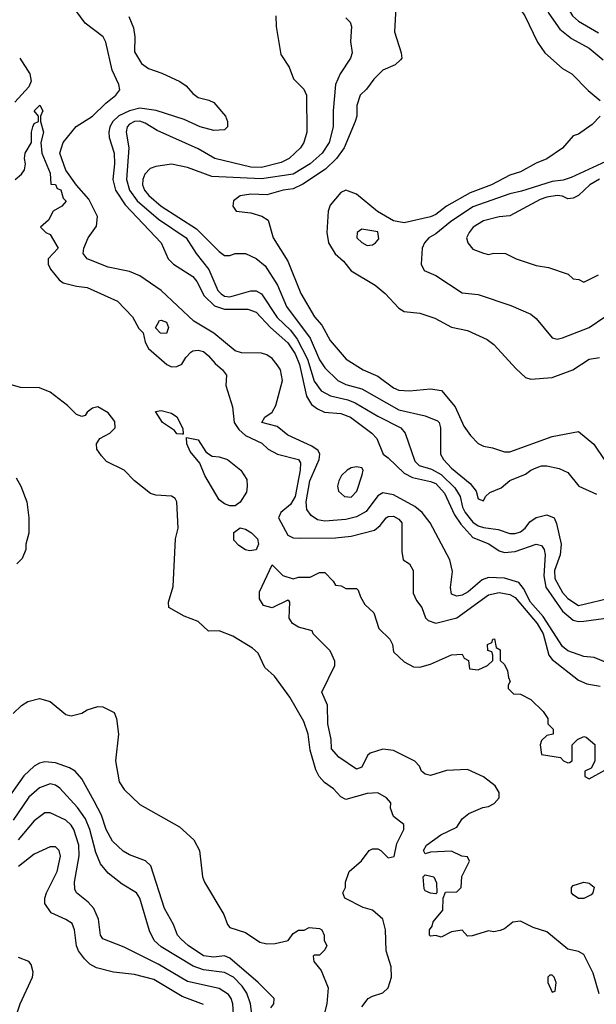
# Model space of a CAD drawing. Header units: inches. Extents: x 1793402 to 1900366, y 320852 to 470679.
# Tile 309 of 604: x 1862115 to 1864298, y 413128 to 416855. Entities that reach past the tile are written whole.
import ezdxf

# ---------------------------------------------------------------- set-up
doc = ezdxf.new("R2010")
doc.units = ezdxf.units.IN
doc.header["$MEASUREMENT"] = 0
doc.layers.add('B8461', color=7, linetype='Continuous')

msp = doc.modelspace()

# ---------------------------------------------------------------- linework, layer by layer
at = {"layer": 'B8461', "color": 4}
for points, elevation in [([(1864370, 417416.4), (1864296.7, 417363.3), (1864230, 417293.6), (1864146.8, 417230), (1864130.8, 417210), (1864123.5, 417183.5), (1864126, 417170), (1864150.6, 417130.6), (1864146.8, 417110), (1864134, 417090), (1864072.4, 417030), (1864010.6, 416950), (1863999.1, 416930), (1863999.1, 416910), (1864027.3, 416870), (1864074.8, 416770), (1864102.8, 416730), (1864170, 416670.8), (1864204.7, 416650), (1864267.1, 416587.1), (1864312, 416550)], 264), ([(1864309.3, 417310.7), (1864254.4, 417230), (1864246, 417190), (1864244.9, 417130), (1864230.4, 417090), (1864198, 417050), (1864136.3, 417010), (1864116.4, 416990), (1864105.3, 416970), (1864101.1, 416950), (1864104.9, 416910), (1864118.5, 416878.5), (1864159.6, 416819.6), (1864204.2, 416784.2), (1864270, 416747.7), (1864323.9, 416703.9)], 268), ([(1864310.3, 417110), (1864288.2, 417050), (1864270, 417022.7), (1864243.7, 416996.3), (1864204, 416970), (1864184.9, 416950), (1864179.1, 416930), (1864183, 416910), (1864208, 416870), (1864230.7, 416850), (1864305.8, 416805.8)], 272), ([(1863538.8, 416901.2), (1863534, 416810), (1863558.8, 416730), (1863561, 416710), (1863556.8, 416703.2), (1863535.9, 416684.1), (1863490, 416664), (1863456, 416630), (1863428.1, 416591.9), (1863404, 416570), (1863390.8, 416530), (1863390.8, 416490), (1863384.9, 416470), (1863342.6, 416370), (1863313.7, 416330), (1863272.2, 416290), (1863187.2, 416232.8), (1863150, 416215.1), (1863112, 416210), (1863050, 416192.7), (1862990, 416195.1), (1862950, 416188.7), (1862924.7, 416170), (1862922, 416150), (1862934, 416130), (1862990, 416124.7), (1863031.6, 416111.6), (1863056, 416096), (1863074, 416030), (1863130, 415941), (1863178.5, 415818.5), (1863230.4, 415730.4), (1863258.3, 415698.3), (1863290, 415640.7), (1863350.7, 415570), (1863414.8, 415530), (1863470, 415506), (1863530, 415462), (1863550, 415453.4), (1863590, 415450.4), (1863670, 415458.4), (1863711.8, 415451.8), (1863763.8, 415390), (1863796.1, 415316.1), (1863820.9, 415280.9), (1863850, 415251), (1863870, 415241), (1863905.2, 415234.8), (1863950, 415219.3), (1863970, 415219.3), (1864130, 415277.1), (1864230, 415296), (1864288.1, 415248.1), (1864330, 415186.8)], 256), ([(1864353.7, 414413.7), (1864290, 414441), (1864250, 414444), (1864190, 414465.5), (1864170, 414482), (1864096, 414596), (1864048.3, 414650), (1864021.6, 414701.6), (1864004.2, 414724.2), (1863950, 414741.5), (1863890, 414744.2), (1863865.1, 414734.9), (1863812, 414690), (1863790, 414677.1), (1863770, 414673.4), (1863750, 414681), (1863746.2, 414706.2), (1863753.7, 414766.3), (1863743.1, 414810), (1863668.2, 414950), (1863638, 414990), (1863610, 415012.7), (1863530, 415057), (1863490, 415063.8), (1863470, 415053), (1863426.6, 414993.4), (1863390, 414973.8), (1863350, 414963.1), (1863270, 414956.5), (1863241.8, 414961.8), (1863218, 414978), (1863201.4, 415001.4), (1863199.3, 415030), (1863212.6, 415110), (1863248.5, 415190), (1863250.4, 415210), (1863244.7, 415224.7), (1863221.2, 415241.2), (1863130, 415283), (1863090, 415315.5), (1863032, 415330), (1863042.8, 415350), (1863070.3, 415369.7), (1863084.8, 415395.2), (1863109.1, 415490), (1863101.8, 415530), (1863090, 415548.7), (1863070, 415572.9), (1863050, 415586.7), (1863030, 415592.4), (1862954, 415594), (1862930, 415602), (1862850, 415668.5), (1862774.2, 415714.2), (1862650.2, 415830.2), (1862570, 415886), (1862530, 415902.6), (1862450, 415918.7), (1862370.5, 415950.5), (1862354.8, 415970), (1862357.3, 415990), (1862373.4, 416030), (1862406, 416074), (1862409, 416110), (1862376.3, 416176.3), (1862329.3, 416229.3), (1862290, 416285.5), (1862267.2, 416350), (1862279.5, 416390), (1862328.5, 416451.5), (1862390.3, 416490), (1862440.6, 416539.4), (1862479.3, 416570), (1862493.7, 416590), (1862490.3, 416610), (1862464.7, 416664.7), (1862440.8, 416770), (1862430.2, 416790), (1862362.2, 416842.2), (1862327.3, 416890)], 236), ([(1862527.7, 416867.7), (1862545.2, 416825.2), (1862550.8, 416790), (1862550, 416734), (1862576, 416690), (1862602, 416670), (1862653.4, 416653.4), (1862721.4, 416621.4), (1862745.5, 416605.5), (1862770, 416576), (1862790, 416561), (1862831.1, 416551.1), (1862850, 416542), (1862894, 416490), (1862902, 416470), (1862902, 416450), (1862890, 416438), (1862850, 416435.3), (1862798, 416450), (1862737, 416477), (1862631.8, 416511.8), (1862570, 416520.3), (1862530, 416510.7), (1862490, 416490.8), (1862466.9, 416470), (1862456.5, 416450), (1862451.7, 416430), (1862453.4, 416410), (1862472.7, 416350), (1862473.8, 416310), (1862467.7, 416250), (1862477.4, 416210), (1862514.3, 416154.3), (1862650.7, 416010), (1862676.3, 415950), (1862697.3, 415930), (1862770, 415883), (1862784.8, 415864.8), (1862813.7, 415810), (1862852, 415772), (1862890, 415759), (1862978.9, 415758.9), (1863010, 415748.4), (1863063.7, 415690), (1863130, 415631.6), (1863157.2, 415590), (1863173.8, 415550), (1863200.2, 415430), (1863219.1, 415399.1), (1863241.6, 415381.6), (1863269.1, 415369.1), (1863330, 415364.2), (1863367.3, 415350), (1863447.3, 415290), (1863467.3, 415270), (1863490.5, 415210.5), (1863510, 415197.3), (1863570, 415138.9), (1863601.8, 415121.8), (1863670, 415107.4), (1863690, 415098.9), (1863722.6, 415062.6), (1863761.4, 414981.4), (1863785.1, 414945.1), (1863830, 414895.3), (1863891.3, 414871.3), (1863930, 414844.9), (1863950, 414838.9), (1863990, 414841.5), (1864070, 414870.3), (1864090, 414864.9), (1864100.4, 414850), (1864104.2, 414830), (1864098.9, 414750), (1864106.7, 414706.7), (1864170, 414616.5), (1864210, 414582.7), (1864230, 414577.3), (1864250, 414578), (1864352.1, 414592.1)], 244), ([(1863084.7, 416870), (1863086, 416830), (1863103.5, 416723.5), (1863135.3, 416675.3), (1863151.1, 416631.1), (1863190, 416592), (1863201, 416570), (1863202, 416430), (1863190.5, 416390), (1863177.3, 416370), (1863134.8, 416330), (1863105.1, 416314.9), (1863030, 416295.8), (1862990, 416297.4), (1862854, 416330), (1862790, 416366), (1862635.3, 416435.3), (1862590, 416463.7), (1862570, 416471.3), (1862550, 416469.4), (1862530, 416459.3), (1862522, 416450), (1862518, 416430), (1862528.5, 416370), (1862519.6, 416250), (1862530.2, 416210), (1862559.5, 416170), (1862640.8, 416100.8), (1862745.5, 416030), (1862783, 415970), (1862830.2, 415910.2), (1862865.3, 415830), (1862877.3, 415817.3), (1862890, 415808.9), (1862910, 415806.5), (1862990, 415828.5), (1863010, 415828.4), (1863030, 415818), (1863090, 415728.5), (1863140, 415680), (1863165.8, 415645.8), (1863203.8, 415570), (1863230, 415487.3), (1863255.5, 415450), (1863291.5, 415431.5), (1863356.5, 415416.5), (1863384.9, 415404.9), (1863470, 415354.4), (1863558, 415310), (1863573.7, 415290), (1863610, 415184), (1863627.1, 415167.1), (1863673.4, 415153.4), (1863710, 415133.8), (1863762.5, 415082.5), (1863782.7, 415050), (1863791.5, 415010), (1863801.5, 414990), (1863830, 414953.1), (1863850, 414939.6), (1863870, 414933.1), (1863925.5, 414925.5), (1863970, 414910.8), (1863990, 414910.8), (1864010, 414916), (1864028.7, 414930), (1864045.6, 414954.4), (1864070, 414971.3), (1864110, 414981), (1864138, 414970), (1864147.5, 414947.5), (1864164.9, 414870), (1864161.3, 414830), (1864139.6, 414770), (1864140.2, 414740.2), (1864170, 414686.4), (1864190, 414663.8), (1864230, 414638), (1864368, 414670)], 248), ([(1863350, 416862), (1863366, 416846), (1863371.3, 416830), (1863367.5, 416772.5), (1863373.4, 416730), (1863366.8, 416710), (1863328, 416650), (1863310.4, 416610), (1863301.3, 416510), (1863301.6, 416450), (1863286, 416390), (1863259.3, 416350), (1863214.9, 416310), (1863150, 416271.1), (1863030, 416252.8), (1862841.6, 416261.6), (1862750, 416296), (1862690, 416309), (1862630, 416299.3), (1862608.5, 416291.5), (1862588.2, 416270), (1862580.4, 416250), (1862579.5, 416230), (1862587, 416210), (1862603.1, 416190), (1862650.4, 416150), (1862784, 416064), (1862870, 415977.3), (1862890, 415962.8), (1862910, 415962.8), (1862930, 415970.7), (1862970, 415970.7), (1863010, 415950.7), (1863043.9, 415923.9), (1863090.4, 415850), (1863124.2, 415770), (1863214.6, 415650), (1863250, 415568), (1863270, 415538), (1863319.1, 415490), (1863350, 415474), (1863410, 415457.6), (1863550, 415378), (1863650, 415356.3), (1863696.7, 415336.7), (1863702.8, 415330), (1863707.3, 415310), (1863707.3, 415210), (1863719.1, 415190), (1863750, 415157.1), (1863819.9, 415099.9), (1863842.8, 415070), (1863850, 415042), (1863870, 415034), (1863878, 415050), (1863894, 415066), (1863937.5, 415082.5), (1863970, 415110.8), (1864030, 415134.8), (1864049.6, 415150.4), (1864070, 415159.1), (1864090, 415166.8), (1864110, 415166.8), (1864156.8, 415156.8), (1864190, 415141), (1864231.3, 415090), (1864298.5, 415058.5)], 252), ([(1862114.8, 416710), (1862152.8, 416650), (1862157.7, 416622.3), (1862150, 416600.7), (1862096.9, 416543.1)], 236), ([(1862098, 416250), (1862121.2, 416270), (1862132.7, 416287.3), (1862137, 416310), (1862132.7, 416330), (1862136, 416350), (1862159, 416390), (1862159, 416430), (1862164, 416450), (1862170, 416462), (1862186, 416470), (1862186, 416490), (1862169.2, 416510), (1862191.3, 416531.3), (1862202, 416510), (1862194, 416490), (1862194, 416470), (1862204.7, 416430), (1862194.8, 416390), (1862199.1, 416350), (1862230, 416274), (1862232.7, 416232.7), (1862250, 416231.3), (1862256.9, 416216.9), (1862270, 416211), (1862279.6, 416179.6), (1862291.1, 416168.9), (1862274, 416150), (1862242, 416130), (1862223.6, 416096.4), (1862194, 416070), (1862214, 416050), (1862230, 416042), (1862261, 415990), (1862222, 415950), (1862222, 415930), (1862231.1, 415911.1), (1862264.7, 415870), (1862279.8, 415859.8), (1862330, 415846), (1862370, 415842), (1862484.7, 415790), (1862542, 415730), (1862566.4, 415686.4), (1862582, 415670), (1862590, 415634), (1862602, 415610), (1862672, 415550), (1862690, 415541), (1862710, 415542), (1862728.4, 415551.6), (1862743.1, 415576.9), (1862763.1, 415596.9), (1862770, 415602), (1862790, 415604.7), (1862810, 415598.8), (1862830, 415582.8), (1862854.2, 415554.2), (1862882.8, 415530), (1862897.3, 415510), (1862895.5, 415470), (1862920.4, 415390), (1862926.7, 415330), (1862943.8, 415303.8), (1862970, 415281.1), (1863031.8, 415251.8), (1863054.8, 415230), (1863090.2, 415210.2), (1863170, 415190.4), (1863177.4, 415177.4), (1863176.9, 415150), (1863157.8, 415050), (1863139.7, 415020.3), (1863103.8, 414990), (1863094.6, 414970), (1863130, 414904.4), (1863150, 414894), (1863172.3, 414892.3), (1863310, 414894), (1863370, 414900.3), (1863457.5, 414922.5), (1863479.3, 414940.7), (1863502, 414970), (1863510, 414974.8), (1863530, 414975.5), (1863550, 414964), (1863562, 414950), (1863562, 414842), (1863566.8, 414810), (1863590, 414796), (1863604, 414770), (1863604.2, 414684.2), (1863616.7, 414656.7), (1863637.3, 414630), (1863650.6, 414590.6), (1863660.5, 414580.5), (1863690.7, 414570.7), (1863770, 414590.4), (1863890, 414678), (1863930, 414686.4), (1863970, 414679.5), (1863990, 414668.5), (1864073.4, 414570), (1864096.9, 414530), (1864118, 414450), (1864130, 414432.7), (1864230, 414354.9), (1864261.4, 414341.4), (1864312.5, 414332.5)], 232), ([(1864312, 416490), (1864282, 416458), (1864230, 416422), (1864210, 416415.3), (1864170, 416369), (1864110, 416329.2), (1864070, 416312.7), (1864010, 416279.3), (1863970, 416266.6), (1863901, 416230), (1863819.6, 416200.4), (1863730.3, 416149.7), (1863690, 416118), (1863670, 416109.6), (1863570, 416086.6), (1863530, 416094.5), (1863469.8, 416129.8), (1863390, 416194.5), (1863350, 416209.4), (1863330, 416200.9), (1863290, 416152.7), (1863283.1, 416130), (1863277.1, 416050), (1863283.8, 416010), (1863308.7, 415968.7), (1863340.9, 415940.9), (1863370, 415904), (1863461, 415850), (1863498.8, 415818.8), (1863550, 415762.8), (1863570, 415750.8), (1863630, 415744), (1863685.8, 415725.8), (1863750, 415690.8), (1863810, 415678.8), (1863884.9, 415644.9), (1863910, 415626), (1863993.7, 415533.7), (1864030, 415501), (1864050, 415494.8), (1864130, 415500.7), (1864208.7, 415530), (1864270, 415570.6), (1864310, 415576)], 264), ([(1864350, 416326), (1864202.3, 416257.7), (1864171.6, 416248.4), (1864130, 416243.1), (1864014.1, 416205.9), (1863970, 416196.4), (1863830, 416146.9), (1863746, 416090), (1863690, 416044.5), (1863664, 416030), (1863647.3, 416010), (1863638.8, 415990), (1863634.8, 415930), (1863645.8, 415905.8), (1863690, 415886.8), (1863790, 415821), (1863850, 415814.8), (1863973.7, 415773.7), (1864050, 415741), (1864070, 415724.7), (1864130.9, 415650.9), (1864150, 415646), (1864170, 415650.8), (1864270, 415690.6), (1864330, 415730.7)], 268), ([(1864310, 416251.1), (1864273, 416230), (1864230, 416189.4), (1864210, 416179.5), (1864190, 416177), (1864170, 416187), (1864150, 416189.6), (1864110, 416183), (1864085.7, 416174.3), (1863970, 416112.7), (1863930, 416109.2), (1863870, 416094.5), (1863831, 416070), (1863816, 416050), (1863806.8, 416030), (1863811, 416010), (1863830, 415986.8), (1863870, 415971), (1863890, 415966), (1863910, 415971.3), (1863954, 415970), (1863994, 415950), (1864070, 415924.7), (1864116.9, 415916.9), (1864191.6, 415891.6), (1864210, 415874), (1864231.6, 415871.6), (1864250, 415862), (1864306, 415890)], 272), ([(1863410, 413118), (1863434, 413150), (1863450, 413159.1), (1863490, 413170.8), (1863509.6, 413190.4), (1863522.9, 413230), (1863521.6, 413270), (1863501.6, 413330), (1863499.5, 413410), (1863489.4, 413450), (1863450, 413483.7), (1863414.6, 413494.6), (1863346, 413530), (1863338, 413550), (1863348, 413570), (1863348.7, 413590), (1863362, 413630), (1863409.1, 413670.9), (1863438, 413710), (1863450, 413716), (1863470, 413716), (1863482, 413710), (1863510, 413682), (1863532.1, 413687.9), (1863543.1, 413736.9), (1863568.7, 413790), (1863568.4, 413808.4), (1863530, 413839), (1863518.4, 413870), (1863519.3, 413890), (1863503.7, 413910), (1863470, 413928), (1863430, 413926.3), (1863350, 413903), (1863330, 413912.8), (1863303, 413943), (1863268.1, 413968.1), (1863248.4, 413990), (1863236.1, 414016.1), (1863214.7, 414090), (1863207.3, 414150), (1863190, 414199), (1863138, 414290), (1863078.9, 414370), (1863043.3, 414403.3), (1863017.1, 414457.1), (1862995.8, 414475.8), (1862921.1, 414521.1), (1862870, 414541.1), (1862830, 414540.7), (1862790, 414577.4), (1862737.4, 414597.4), (1862679, 414630), (1862678, 414650), (1862695.6, 414710), (1862704.5, 414890), (1862714.5, 414930), (1862709.6, 415030), (1862703, 415043), (1862690, 415051.5), (1862630, 415055.4), (1862610, 415061.1), (1862549.8, 415109.8), (1862510, 415149.7), (1862443.3, 415183.3), (1862423.9, 415203.9), (1862406.6, 415230), (1862405.1, 415250), (1862418.4, 415270), (1862456, 415290), (1862476.2, 415310), (1862474.5, 415334.5), (1862450, 415367.6), (1862410, 415389.6), (1862390, 415385.1), (1862370.6, 415370), (1862362.8, 415357.2), (1862350, 415352.7), (1862330, 415360.9), (1862295.2, 415395.2), (1862230, 415445.2), (1862190, 415462), (1862117.3, 415462.7), (1862070, 415477.4)], 232), ([(1862100.9, 415120.9), (1862119.3, 415090), (1862141.2, 415030), (1862149, 414970), (1862149, 414911), (1862138, 414870), (1862138, 414850), (1862124, 414816), (1862104, 414796)], 236), ([(1864307.9, 413167.9), (1864285.1, 413245.1), (1864250, 413317), (1864230, 413327.3), (1864190, 413336.2), (1864110, 413402.7), (1864058.9, 413418.9), (1864010, 413442.7), (1863981.1, 413438.9), (1863950, 413414), (1863933.2, 413406.8), (1863910, 413402.7), (1863890, 413406), (1863827.3, 413387.3), (1863810, 413386), (1863790, 413408), (1863750, 413402), (1863710, 413382), (1863690, 413388), (1863670, 413386), (1863666, 413390), (1863666, 413410), (1863676.4, 413423.6), (1863680.4, 413439.6), (1863716.4, 413483.6), (1863718, 413530), (1863727.3, 413552.7), (1863770, 413554), (1863786, 413570), (1863788.4, 413611.6), (1863818, 413670), (1863810, 413686), (1863788.4, 413688.4), (1863750, 413708), (1863670, 413704), (1863650, 413698), (1863644, 413710), (1863655.3, 413730), (1863708.7, 413770), (1863770, 413798), (1863789.2, 413830), (1863815.3, 413850), (1863867.7, 413872.3), (1863890, 413876.3), (1863911.5, 413888.5), (1863929.4, 413910), (1863929.4, 413930), (1863914.3, 413954.3), (1863870, 413989.5), (1863810, 414017.2), (1863730, 414013.2), (1863670, 413994), (1863650, 413999), (1863635.3, 414010), (1863628.7, 414030), (1863610, 414048.7), (1863530, 414089), (1863490, 414094), (1863442, 414078), (1863432, 414070), (1863410, 414026), (1863390, 414018), (1863323.1, 414063.1), (1863295.3, 414095.3), (1863294, 414130), (1863281.2, 414190), (1863280.4, 414260.4), (1863258, 414310), (1863308, 414410), (1863307.3, 414427.3), (1863298, 414450), (1863290, 414466), (1863226, 414530), (1863222, 414542), (1863170, 414555.3), (1863148, 414570), (1863135.3, 414590), (1863138, 414650), (1863134.6, 414654.6), (1863130, 414658), (1863070.9, 414629.1), (1863038, 414638), (1863023.1, 414663.1), (1863022, 414690), (1863070, 414792), (1863111, 414751), (1863150, 414738), (1863170, 414744.7), (1863214.6, 414745.4), (1863250, 414762), (1863270, 414762), (1863302, 414730), (1863310, 414714), (1863331.6, 414711.6), (1863350, 414702), (1863390, 414702), (1863396, 414696), (1863404.7, 414670), (1863421.4, 414641.4), (1863456, 414610), (1863474.8, 414550), (1863516, 414510), (1863526, 414490), (1863530, 414462), (1863570, 414424.7), (1863605.4, 414405.4), (1863630, 414404.7), (1863670, 414416), (1863750, 414451.3), (1863790, 414454), (1863798, 414438), (1863814, 414430), (1863818, 414398), (1863850, 414394), (1863886, 414410), (1863906, 414430), (1863906, 414450), (1863902, 414462), (1863887.3, 414467.3), (1863886, 414490), (1863902, 414498), (1863906, 414510), (1863911.6, 414511.6), (1863918, 414478), (1863934, 414470), (1863934, 414430), (1863950, 414414), (1863962, 414390), (1863964.7, 414364.7), (1863972, 414350), (1863963.6, 414336.4), (1863963.6, 414323.6), (1863983.6, 414303.6), (1864010, 414302), (1864050, 414282), (1864096.9, 414236.9), (1864114, 414210), (1864114, 414190), (1864134, 414170), (1864134, 414150), (1864110, 414146), (1864090, 414126), (1864084.7, 414110), (1864090, 414074), (1864162, 414062), (1864174, 414050), (1864190, 414042), (1864196.4, 414043.6), (1864206, 414050), (1864206, 414110), (1864226, 414130), (1864250, 414142), (1864259.6, 414139.6), (1864291.6, 414111.6), (1864292, 414048), (1864278, 414022), (1864254, 414010), (1864254, 413990), (1864270, 413982), (1864330, 414014)], 228), ([(1862090, 414228.7), (1862121.4, 414258.6), (1862145.5, 414274.5), (1862190, 414285.1), (1862230, 414274.5), (1862290, 414224.5), (1862310, 414219.5), (1862350, 414229.6), (1862370, 414242.7), (1862410, 414255.3), (1862430, 414254), (1862472.1, 414232.1), (1862481.2, 414210), (1862489.4, 414150), (1862477.4, 414050), (1862491.5, 413970), (1862510, 413940.7), (1862570, 413883.7), (1862719.3, 413799.3), (1862773.6, 413750), (1862795.4, 413710), (1862807.3, 413610), (1862814.5, 413590), (1862887.8, 413467.8), (1862901.1, 413430), (1862910, 413418.7), (1862970, 413399.7), (1863023.4, 413363.4), (1863050, 413357.2), (1863081.4, 413358.6), (1863131, 413369), (1863150, 413395.3), (1863170, 413408), (1863191.6, 413408.4), (1863210, 413418), (1863250, 413415.3), (1863258, 413410), (1863268, 413390), (1863268, 413370), (1863278, 413350), (1863270, 413334), (1863250, 413314), (1863230, 413314), (1863226, 413310), (1863228, 413290), (1863256.4, 413256.4), (1863282, 413190), (1863277.2, 413130), (1863262, 413070)], 236), ([(1863065.5, 413114.5), (1863076.9, 413130), (1863078, 413150), (1863017.6, 413210), (1862910, 413302.4), (1862890, 413311.6), (1862850, 413306.9), (1862810, 413311.5), (1862752, 413350), (1862726, 413374), (1862712, 413390), (1862697, 413430), (1862663.6, 413490), (1862611.8, 413651.8), (1862591.5, 413671.5), (1862530, 413694), (1862507, 413707), (1862465.9, 413745.9), (1862442.4, 413790), (1862424, 413844), (1862396.4, 413896.4), (1862350, 413981.2), (1862325.2, 414010), (1862303, 414023), (1862250, 414041.6), (1862210, 414045.6), (1862190, 414040.7), (1862170, 414029.5), (1862130, 413992.3), (1862070, 413906.6)], 244), ([(1862993.6, 413090), (1862988, 413130), (1862974.3, 413170), (1862956.9, 413196.9), (1862923.6, 413230), (1862890, 413248.2), (1862810, 413258.5), (1862771.8, 413271.8), (1862650, 413345.1), (1862623.7, 413370), (1862605.8, 413405.8), (1862569.5, 413529.5), (1862557.2, 413550), (1862503.2, 413583.2), (1862450, 413624), (1862420.1, 413660.1), (1862402.6, 413702.6), (1862380.5, 413790), (1862363.5, 413830), (1862333.2, 413873.2), (1862266.2, 413946.2), (1862250, 413957), (1862230, 413962), (1862190, 413947), (1862150, 413912), (1862090, 413825.1)], 248), ([(1862924.7, 413090), (1862921.6, 413130), (1862915.6, 413150), (1862905.1, 413165.1), (1862870, 413187.6), (1862750, 413214.7), (1862639.6, 413279.6), (1862510, 413343.7), (1862430, 413375.3), (1862421.2, 413390), (1862412.7, 413450), (1862395.1, 413490), (1862374.3, 413514.3), (1862329.6, 413549.6), (1862323.3, 413563.3), (1862322.9, 413590), (1862339.7, 413690), (1862338.3, 413730), (1862319.7, 413790), (1862310, 413806.6), (1862290, 413825.1), (1862230, 413852.3), (1862210, 413852.7), (1862170, 413822.7), (1862109, 413751)], 252), ([(1862810, 413127.3), (1862730, 413158), (1862622, 413222), (1862550, 413240.5), (1862470, 413249.5), (1862405.6, 413265.6), (1862379.7, 413279.7), (1862359.7, 413299.7), (1862337, 413330), (1862329.7, 413349.7), (1862322.7, 413410), (1862313.6, 413433.6), (1862290, 413449.3), (1862233.8, 413473.8), (1862209.4, 413510), (1862209.4, 413530), (1862216, 413550), (1862256.2, 413630), (1862268.9, 413688.9), (1862264, 413710), (1862250, 413724), (1862230, 413724), (1862170, 413696), (1862110.3, 413649.7)], 256), ([(1862090, 413051), (1862116.9, 413130), (1862163, 413230), (1862165.6, 413250), (1862158, 413278), (1862149, 413290), (1862110, 413305.1)], 264)]:
    msp.add_lwpolyline(points, dxfattribs=dict(at, elevation=elevation))
for points, elevation in [([(1863410, 416062), (1863392, 416050), (1863391.3, 416030), (1863410, 416011.3), (1863430, 416001), (1863450, 416002.8), (1863462, 416010), (1863473.8, 416026.2), (1863470, 416052)], 268), ([(1862670, 415668), (1862648.4, 415668.4), (1862628.4, 415688.4), (1862644, 415716), (1862650, 415718), (1862671, 415710), (1862678, 415690)], 232), ([(1862730, 415286), (1862710, 415288), (1862700.4, 415300.4), (1862655.3, 415330), (1862628.4, 415371.6), (1862650, 415376), (1862690, 415366), (1862710, 415351.3), (1862732, 415308), (1862734, 415286)], 228), ([(1862910, 415015.3), (1862890, 415022), (1862870, 415038), (1862815.3, 415130), (1862796.4, 415176.4), (1862760.2, 415220.2), (1862748, 415250), (1862746, 415274), (1862790, 415264.7), (1862819.6, 415219.6), (1862830, 415211.3), (1862843.5, 415203.5), (1862870, 415201), (1862902, 415190), (1862952, 415150), (1862974.4, 415114.4), (1862976, 415090), (1862973.7, 415066.3), (1862950, 415028.7), (1862930, 415015.3)], 228), ([(1863390, 415162), (1863370, 415158.4), (1863354.8, 415150), (1863333, 415130), (1863322.4, 415110), (1863318, 415090), (1863322, 415070), (1863344, 415050), (1863370, 415047.6), (1863390.8, 415070), (1863411.7, 415131.7), (1863414.5, 415150), (1863410, 415159)], 244), ([(1862984.7, 414844.7), (1862969, 414849), (1862944.7, 414864.7), (1862925.2, 414885.2), (1862926, 414914), (1862950, 414931.3), (1862970, 414926), (1862992.8, 414912.8), (1863014.8, 414890), (1863018.8, 414870), (1863010, 414848.7)], 228), ([(1863690, 413546), (1863670, 413548), (1863650, 413558), (1863645.6, 413565.6), (1863642, 413610), (1863650, 413618), (1863682, 413610), (1863692.7, 413587.3), (1863694, 413550)], 228), ([(1864230, 413529), (1864210, 413542), (1864204, 413550), (1864204, 413570), (1864210, 413578), (1864250, 413590.7), (1864270, 413586), (1864290, 413571), (1864284.7, 413550), (1864278, 413542), (1864250, 413529)], 224), ([(1864130, 413238), (1864122, 413238), (1864114, 413230), (1864114, 413210), (1864130, 413174), (1864142, 413178), (1864146, 413210), (1864138, 413230)], 232)]:
    msp.add_lwpolyline(points, close=True, dxfattribs=dict(at, elevation=elevation))

doc.saveas('drawing.dxf')
